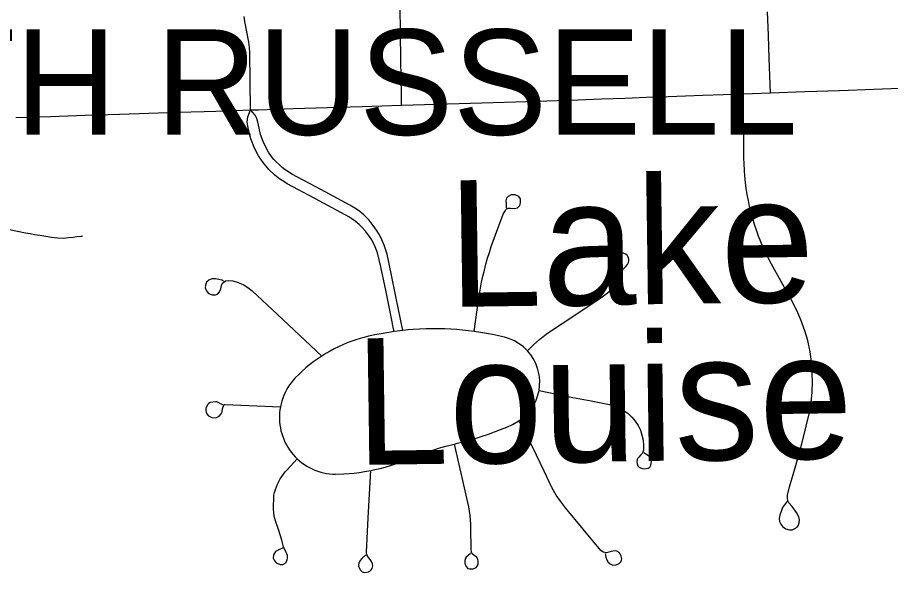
# Model space of a CAD drawing. Extents: x -11.4 to 84.1, y 11.1 to 59.
# Drawn here: x 28.606 to 29.392, y 41.468 to 41.967 of the extents above; entities that cross this region are included whole.
import ezdxf

# ---------------------------------------------------------------- set-up
doc = ezdxf.new("R2010")
doc.units = 0
for name, color, linetype in [('GM_X_City_Street', 7, 'Continuous'), ('GM_X_Corporation_Text', 7, 'Continuous'), ('GM_X_County_Road', 7, 'Continuous'), ('GM_X_Minor_Lake_Text', 7, 'Continuous'), ('GM_X_Minor_River', 7, 'Continuous')]:
    doc.layers.add(name, color=color, linetype=linetype)

msp = doc.modelspace()

# ---------------------------------------------------------------- linework, layer by layer
at = {"layer": 'GM_X_City_Street'}
for points in [[(28.95186, 41.88765), (28.95165, 41.89715), (28.95117, 41.92821), (28.95079, 41.95258), (28.95042, 41.97697)], [(29.28351, 41.89882), (29.28244, 41.92987), (29.28172, 41.95073), (29.281, 41.97159)], [(28.81602, 41.88348), (28.81574, 41.90914), (28.81548, 41.93482), (28.81515, 41.93957), (28.81448, 41.94426), (28.81094, 41.96288), (28.81023, 41.96758)], [(29.29878, 41.53231), (29.2943, 41.52624), (29.29314, 41.52274), (29.2921, 41.5196), (29.29156, 41.51616), (29.29168, 41.51368), (29.29284, 41.51127), (29.29452, 41.50907), (29.29752, 41.50711), (29.30059, 41.50608), (29.303, 41.50622), (29.30563, 41.5074), (29.30768, 41.50863), (29.30882, 41.51024), (29.30943, 41.51251), (29.30958, 41.51514), (29.30898, 41.51783), (29.30715, 41.52163), (29.30305, 41.52695), (29.30001, 41.53029), (29.29934, 41.53209), (29.29891, 41.5345), (29.29906, 41.53726), (29.30077, 41.54472), (29.30632, 41.56409), (29.31186, 41.58346), (29.31575, 41.59938), (29.31887, 41.61289), (29.32017, 41.62055), (29.3212, 41.62978), (29.32133, 41.64004), (29.3212, 41.64537), (29.32094, 41.65134), (29.32017, 41.65965), (29.31925, 41.66602), (29.31705, 41.67628), (29.31445, 41.68485), (29.31081, 41.69499), (29.3073, 41.70317), (29.30196, 41.71367), (29.29317, 41.72935), (29.28438, 41.74503), (29.28182, 41.74994), (29.27936, 41.7549), (29.27709, 41.75993), (29.27491, 41.76502), (29.27288, 41.77016), (29.27098, 41.77536), (29.26923, 41.78061), (29.26767, 41.78591), (29.26621, 41.79124), (29.26488, 41.79661), (29.2637, 41.80201), (29.26271, 41.80745), (29.26181, 41.81291), (29.2611, 41.8184), (29.26054, 41.8239), (29.26011, 41.82942), (29.25983, 41.83495), (29.25974, 41.84048), (29.25956, 41.86241), (29.2594, 41.88019), (29.25925, 41.89797)], [(28.94506, 41.68425), (28.94432, 41.68819), (28.94286, 41.69593), (28.93799, 41.71999), (28.93323, 41.74235), (28.93028, 41.75493), (28.9282, 41.76042), (28.92497, 41.76683), (28.92205, 41.77091), (28.91938, 41.77446), (28.91614, 41.77818), (28.91359, 41.78053), (28.90999, 41.78346), (28.90714, 41.78549), (28.90425, 41.78736), (28.90122, 41.78908), (28.87385, 41.80378), (28.84888, 41.8172), (28.84595, 41.81904), (28.84228, 41.82129), (28.83772, 41.82474), (28.83237, 41.82986), (28.82726, 41.8362), (28.82303, 41.84221), (28.81947, 41.849), (28.81624, 41.85767), (28.81468, 41.86324), (28.81357, 41.86891), (28.81302, 41.87291), (28.81368, 41.87737), (28.81602, 41.88348)], [(28.95294, 41.68526), (28.94664, 41.71569), (28.94268, 41.73485), (28.93871, 41.75401), (28.93604, 41.76184), (28.93407, 41.76667), (28.93197, 41.77123), (28.92913, 41.77552), (28.9262, 41.77961), (28.92279, 41.78439), (28.9203, 41.78688), (28.91774, 41.78923), (28.91414, 41.79216), (28.9113, 41.79419), (28.90841, 41.79606), (28.90538, 41.79778), (28.87921, 41.81184), (28.85304, 41.8259), (28.85011, 41.82774), (28.84726, 41.82971), (28.84451, 41.83185), (28.84191, 41.83413), (28.8394, 41.83653), (28.83703, 41.83907), (28.83481, 41.84173), (28.83201, 41.84544), (28.82967, 41.85014), (28.82744, 41.85504), (28.82504, 41.86132), (28.8238, 41.86721), (28.82266, 41.87262), (28.82165, 41.87573), (28.81999, 41.87885), (28.81602, 41.88348)], [(29.01724, 41.68442), (29.02104, 41.71259), (29.02185, 41.71803), (29.02275, 41.72345), (29.02379, 41.72885), (29.02498, 41.73422), (29.02626, 41.73956), (29.02764, 41.74488), (29.02916, 41.75016), (29.03077, 41.75542), (29.03253, 41.76063), (29.04308, 41.78984), (29.04458, 41.79217), (29.04515, 41.79307), (29.04586, 41.79418), (29.04617, 41.79458), (29.04657, 41.79484), (29.04707, 41.79504), (29.04773, 41.79515), (29.04969, 41.79509), (29.05334, 41.79486), (29.05619, 41.79554), (29.05812, 41.79748), (29.05892, 41.79998), (29.05869, 41.80352), (29.05721, 41.80579), (29.05402, 41.80716), (29.05049, 41.80705), (29.04764, 41.80568), (29.04605, 41.80408), (29.04559, 41.80169), (29.04582, 41.79896), (29.04602, 41.79538)], [(29.06508, 41.66703), (29.06768, 41.66972), (29.07039, 41.67234), (29.07313, 41.67484), (29.07598, 41.67727), (29.07892, 41.6796), (29.08191, 41.68183), (29.08498, 41.68396), (29.10861, 41.69977), (29.13223, 41.71559), (29.13465, 41.71727), (29.13693, 41.71908), (29.13915, 41.72101), (29.14124, 41.72304), (29.14323, 41.72519), (29.14513, 41.72744), (29.14688, 41.72977), (29.14808, 41.73197), (29.14931, 41.73554), (29.15035, 41.7392), (29.15138, 41.74072), (29.15307, 41.74237), (29.1549, 41.74454), (29.15593, 41.74625), (29.15627, 41.74818), (29.1561, 41.74948), (29.15581, 41.75081), (29.15528, 41.75182), (29.15467, 41.75286), (29.1533, 41.75399), (29.1515, 41.7547), (29.14949, 41.75496), (29.14743, 41.75465), (29.14617, 41.75393), (29.14496, 41.75297), (29.14373, 41.75149), (29.14319, 41.75009), (29.14295, 41.74882), (29.1432, 41.74687), (29.14393, 41.74508), (29.14521, 41.74317), (29.14702, 41.74179), (29.14932, 41.74002)], [(28.79153, 41.72949), (28.79017, 41.73044), (28.78755, 41.73117), (28.7844, 41.73169), (28.78116, 41.73159), (28.77843, 41.73065), (28.77644, 41.72876), (28.77539, 41.72614), (28.77529, 41.72363), (28.77634, 41.72101), (28.77791, 41.71891), (28.77969, 41.71786), (28.78157, 41.71723), (28.78461, 41.71744), (28.7864, 41.71797), (28.78807, 41.71996), (28.78922, 41.72268), (28.78996, 41.72583), (28.7909, 41.72792), (28.79331, 41.72981), (28.79582, 41.73012), (28.80008, 41.72992), (28.80476, 41.72845), (28.80927, 41.72647), (28.81353, 41.72399), (28.81746, 41.72104), (28.84012, 41.69979), (28.8601, 41.68105), (28.88007, 41.66232)], [(28.94506, 41.68425), (28.93845, 41.68326), (28.93338, 41.68237), (28.92769, 41.68126), (28.92205, 41.68003), (28.91826, 41.67909), (28.91447, 41.67803), (28.91068, 41.67686), (28.90699, 41.6756), (28.90295, 41.67407), (28.89898, 41.67243), (28.89509, 41.67065), (28.89125, 41.66875), (28.88746, 41.66672), (28.88372, 41.66458), (28.88007, 41.66232), (28.87641, 41.65986), (28.87282, 41.65728), (28.86926, 41.65458), (28.86585, 41.65176), (28.86253, 41.64883), (28.85931, 41.64578), (28.85618, 41.64264), (28.85438, 41.64064), (28.85267, 41.63856), (28.85106, 41.63638), (28.84959, 41.63413), (28.84822, 41.6318), (28.84698, 41.62941), (28.84589, 41.62694), (28.84489, 41.62443), (28.84409, 41.62188), (28.84338, 41.61927), (28.8428, 41.61663), (28.84238, 41.61397), (28.8421, 41.61129), (28.84195, 41.60859), (28.84209, 41.6032), (28.84238, 41.60051), (28.8428, 41.59784), (28.84336, 41.59522), (28.84403, 41.59261), (28.84488, 41.59004), (28.84587, 41.58753), (28.84696, 41.58506), (28.84819, 41.58266), (28.84957, 41.58032), (28.85103, 41.57807), (28.8526, 41.57589), (28.85435, 41.57381), (28.85615, 41.5718), (28.85804, 41.56991), (28.86008, 41.5681), (28.86221, 41.56641), (28.86438, 41.56482), (28.86671, 41.56336), (28.86908, 41.56203), (28.87149, 41.56082), (28.87395, 41.55974), (28.87651, 41.55879), (28.87912, 41.55798), (28.88173, 41.55731), (28.88442, 41.55677), (28.88708, 41.55639), (28.88978, 41.55614), (28.89253, 41.55604), (28.89991, 41.55633), (28.90461, 41.5567), (28.90925, 41.55719), (28.91394, 41.55779), (28.91859, 41.55851), (28.9241, 41.55934), (28.92787, 41.56029), (28.93252, 41.56138), (28.93711, 41.56257), (28.94171, 41.56388), (28.94626, 41.56531), (28.95076, 41.56684), (28.95521, 41.5685), (28.96009, 41.57044), (28.9654, 41.5726), (28.9708, 41.57462), (28.97621, 41.57655), (28.9817, 41.57835), (28.9872, 41.58002), (28.99269, 41.58158), (28.9995, 41.5832), (29.00179, 41.58387), (29.00748, 41.58526), (29.01317, 41.58679), (29.0188, 41.58843), (29.02439, 41.59021), (29.02994, 41.5921), (29.03548, 41.59412), (29.04093, 41.59626), (29.04638, 41.59852), (29.05173, 41.6009), (29.05728, 41.60396), (29.06107, 41.60679), (29.06453, 41.61), (29.06761, 41.6136), (29.07027, 41.61752), (29.07245, 41.62172), (29.07411, 41.62614), (29.07543, 41.63124), (29.07596, 41.63559), (29.07606, 41.64052), (29.07559, 41.64541), (29.0745, 41.65022), (29.07289, 41.6548), (29.07076, 41.65918), (29.06816, 41.66327), (29.06508, 41.66703), (29.06158, 41.67044), (29.05764, 41.67342), (29.05343, 41.67592), (29.04893, 41.6779), (29.04424, 41.67934), (29.03888, 41.68057), (29.03348, 41.68171), (29.02808, 41.68272), (29.02269, 41.68362), (29.01724, 41.68442), (29.01198, 41.68508), (29.00667, 41.68563), (29.00137, 41.68608), (28.99606, 41.68642), (28.99075, 41.68666), (28.98545, 41.68679), (28.97384, 41.6867), (28.96806, 41.68647), (28.96228, 41.6861), (28.95773, 41.68572), (28.95294, 41.68526), (28.94506, 41.68425)], [(29.07543, 41.63124), (29.1059, 41.62518), (29.12234, 41.62191), (29.13878, 41.61864), (29.14333, 41.61744), (29.14769, 41.61569), (29.15181, 41.61342), (29.1556, 41.61065), (29.15901, 41.60744), (29.16204, 41.60383), (29.16455, 41.59987), (29.16658, 41.59563), (29.16805, 41.59117), (29.16899, 41.58657), (29.16932, 41.58187), (29.16947, 41.58007), (29.16938, 41.57764), (29.16889, 41.57588), (29.16828, 41.57477), (29.16684, 41.57308), (29.16512, 41.57148), (29.16433, 41.57041), (29.16363, 41.56922), (29.16339, 41.56737), (29.16359, 41.5654), (29.16429, 41.56371), (29.16512, 41.56277), (29.16606, 41.56215), (29.1682, 41.56116), (29.17034, 41.561), (29.17366, 41.56149), (29.1751, 41.56248), (29.17605, 41.56428), (29.17625, 41.56564), (29.17646, 41.5672), (29.17633, 41.56885), (29.176, 41.57016), (29.17502, 41.57156), (29.17375, 41.5727), (29.16968, 41.57546)], [(28.79138, 41.61855), (28.78897, 41.61947), (28.78691, 41.62049), (28.78566, 41.62107), (28.78473, 41.62127), (28.77974, 41.62066), (28.77786, 41.61929), (28.77683, 41.61758), (28.77589, 41.61553), (28.77581, 41.61331), (28.77649, 41.61075), (28.7782, 41.60853), (28.78128, 41.60699), (28.78486, 41.60682), (28.78777, 41.60818), (28.78948, 41.61023), (28.79034, 41.61228), (28.79068, 41.61485), (28.79125, 41.61678), (28.79159, 41.61751), (28.79178, 41.61794), (28.79198, 41.61826), (28.79215, 41.61847), (28.79246, 41.61865), (28.79272, 41.61875), (28.81451, 41.61776), (28.8428, 41.61663)], [(29.13485, 41.48498), (29.13554, 41.48152), (29.13648, 41.47921), (29.13771, 41.47709), (29.13929, 41.47553), (29.14191, 41.47439), (29.14442, 41.47462), (29.14556, 41.47507), (29.1475, 41.47599), (29.14909, 41.47747), (29.14966, 41.47883), (29.14989, 41.4802), (29.14943, 41.48237), (29.14841, 41.48442), (29.1475, 41.48579), (29.14544, 41.48703), (29.14351, 41.48738), (29.1402, 41.48658), (29.13599, 41.48544), (29.13314, 41.48601), (29.13098, 41.48761), (29.11508, 41.50669), (29.09919, 41.52577), (29.09475, 41.53181), (29.09076, 41.5374), (29.08689, 41.54423), (29.08005, 41.55875), (29.07321, 41.57328), (29.06319, 41.59356), (29.05728, 41.60396)], [(29.01376, 41.4848), (29.01157, 41.4832), (29.00987, 41.48157), (29.00897, 41.47998), (29.00856, 41.47855), (29.00867, 41.47647), (29.00894, 41.47482), (29.00982, 41.47307), (29.01152, 41.47148), (29.01296, 41.47095), (29.01621, 41.47108), (29.01773, 41.47153), (29.01896, 41.4724), (29.01995, 41.47359), (29.02057, 41.47507), (29.02081, 41.47679), (29.02073, 41.4784), (29.02036, 41.47958), (29.01975, 41.48086), (29.01913, 41.48172), (29.01802, 41.48259), (29.01653, 41.48369), (29.0153, 41.48469), (29.01468, 41.48605), (29.01445, 41.48904), (29.0142, 41.50721), (29.01405, 41.51117), (29.01382, 41.51514), (29.0134, 41.51908), (29.01288, 41.52301), (29.01222, 41.52692), (29.01141, 41.53081), (29.00545, 41.55701), (28.9995, 41.5832)], [(28.84525, 41.49007), (28.84143, 41.48826), (28.83848, 41.48664), (28.83677, 41.48369), (28.83638, 41.48073), (28.83714, 41.47873), (28.83895, 41.47635), (28.84248, 41.47492), (28.84505, 41.47501), (28.84763, 41.47644), (28.84906, 41.47921), (28.84927, 41.48084), (28.84914, 41.48308), (28.84776, 41.48667), (28.84663, 41.48866), (28.84571, 41.49092), (28.84422, 41.4967), (28.84139, 41.50547), (28.83857, 41.51419), (28.83734, 41.51828), (28.83686, 41.52162), (28.83648, 41.52476), (28.83704, 41.53726), (28.83761, 41.5398), (28.83837, 41.54231), (28.83922, 41.54477), (28.84022, 41.54718), (28.84136, 41.54953), (28.84264, 41.55181), (28.84401, 41.55402), (28.84553, 41.55615), (28.84714, 41.5582), (28.84889, 41.56014), (28.85804, 41.56991)], [(28.91968, 41.48366), (28.91601, 41.48032), (28.91455, 41.47871), (28.91375, 41.47718), (28.91331, 41.47616), (28.91295, 41.47477), (28.91319, 41.47332), (28.91354, 41.47214), (28.91455, 41.47016), (28.91536, 41.46926), (28.91638, 41.46849), (28.91742, 41.46802), (28.91872, 41.46775), (28.92206, 41.46831), (28.92313, 41.46909), (28.92433, 41.47007), (28.92531, 41.47139), (28.92576, 41.4725), (28.92588, 41.47375), (28.92559, 41.4755), (28.92464, 41.4777), (28.92342, 41.4794), (28.92198, 41.48113), (28.92058, 41.4836), (28.92017, 41.48594), (28.92184, 41.51697), (28.92297, 41.53815), (28.9241, 41.55934)]]:
    msp.add_lwpolyline(points, dxfattribs=at)
at = {"layer": 'GM_X_County_Road'}
msp.add_lwpolyline([(28.60503, 41.87673), (28.63607, 41.87773), (28.66712, 41.87873), (28.69817, 41.87973), (28.72436, 41.88057), (28.75054, 41.88142), (28.77428, 41.88216), (28.79515, 41.88282), (28.81602, 41.88348), (28.82313, 41.8837), (28.85418, 41.88466), (28.88524, 41.88561), (28.91629, 41.88656), (28.93408, 41.8871), (28.95186, 41.88765), (28.98291, 41.88864), (29.01395, 41.88963), (29.03419, 41.89027), (29.05442, 41.89092), (29.08247, 41.8918), (29.11052, 41.89268), (29.13161, 41.89344), (29.15269, 41.89418), (29.17219, 41.89488), (29.19169, 41.89557), (29.22274, 41.89667), (29.24099, 41.89733), (29.25925, 41.89797), (29.28351, 41.89882), (29.31456, 41.89993), (29.3456, 41.90103), (29.37665, 41.90213), (29.4077, 41.90323)], dxfattribs=at)
at = {"layer": 'GM_X_Minor_River'}
msp.add_lwpolyline([(28.59781, 41.77622), (28.61344, 41.77306), (28.61763, 41.77237), (28.62182, 41.77167), (28.62639, 41.77099), (28.63172, 41.76994), (28.63705, 41.76927), (28.64238, 41.76859), (28.64732, 41.76829), (28.65225, 41.76875), (28.65642, 41.7692), (28.65983, 41.76964), (28.66362, 41.77008), (28.66438, 41.77009), (28.66476, 41.7701)], dxfattribs=at)

# ---------------------------------------------------------------- texts
at = {"layer": 'GM_X_Corporation_Text'}
msp.add_text('SOUTH RUSSELL', height=0.094697, rotation=0.00001, dxfattribs=at).set_placement((28.25244, 41.86117))
at = {"layer": 'GM_X_Minor_Lake_Text'}
for s, rotation, p in [('Lake', 0.7862, (28.99408, 41.7064)), ('Louise', 0.78586, (28.91037, 41.56438))]:
    msp.add_text(s, height=0.113702, rotation=rotation, dxfattribs=at).set_placement(p)

doc.saveas('drawing.dxf')
